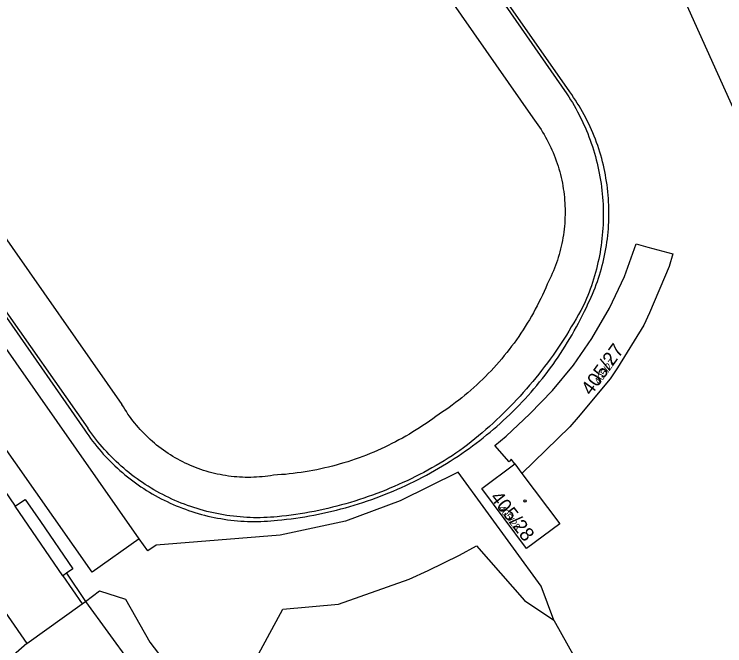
# Model space of a CAD drawing. Extents: x -763628 to -761565, y -976033 to -973833.
# Drawn here: x -762247.5 to -762145.5, y -974308.2 to -974217.5 of the extents above; entities that cross this region are included whole.
import ezdxf

# ---------------------------------------------------------------- set-up
doc = ezdxf.new("R2010")
doc.units = 0
for name, color, linetype in [('KN_cisla parcel 1000', 7, 'Continuous'), ('KN_cisla parcel 500', 7, 'Continuous'), ('KN_hranice parcel', 7, 'Continuous'), ('KN_vnitrni kresba parcel', 7, 'Continuous'), ('KN_znacky budov', 7, 'Continuous')]:
    doc.layers.add(name, color=color, linetype=linetype)

msp = doc.modelspace()

# ---------------------------------------------------------------- linework, layer by layer
at = {"layer": 'KN_hranice parcel'}
msp.add_line((-762175.65, -974282.11), (-762174.63, -974283.47), dxfattribs=at)
for points in [[(-762175.42, -974161.66), (-762159.75, -974196.45), (-762150.72, -974216.78), (-762143.89, -974231.85), (-762125.58, -974272.23), (-762110.62, -974305.2), (-762107.18, -974312.8), (-762106.1, -974315.14)], [(-762170.04, -974304.52), (-762171.87, -974299.66), (-762183.8, -974283.26), (-762192.1, -974287.41), (-762199.96, -974290.32), (-762209.32, -974292.31), (-762227.13, -974293.77), (-762228.33, -974294.56), (-762229.57, -974292.84), (-762256.31, -974254.7), (-762257.32, -974255.38), (-762259.56, -974252.18), (-762260.22, -974252.58), (-762278.26, -974226.96), (-762277.6, -974226.49), (-762279.89, -974223.23), (-762278.94, -974222.56), (-762305.88, -974184.12)], [(-762175.65, -974282.11), (-762176.15, -974281.44), (-762176.47, -974281.78), (-762178.52, -974279.46), (-762176.91, -974278.13), (-762173.48, -974274.91), (-762170.25, -974271.53), (-762167.23, -974267.91), (-762164.58, -974264.07), (-762162.04, -974259.73), (-762159.9, -974255.17), (-762158.24, -974250.48), (-762156.52, -974250.98), (-762152.94, -974251.93), (-762153.5, -974253.73), (-762156.28, -974260.4), (-762157.11, -974262.19), (-762160.92, -974268.31), (-762161.93, -974269.87), (-762166.54, -974275.4), (-762167.75, -974276.77), (-762172.93, -974281.82), (-762174.63, -974283.47)], [(-762261.78, -974270.48), (-762260.27, -974269.44), (-762251.93, -974281.58), (-762247.4, -974288.18), (-762246.61, -974287.64), (-762245.95, -974287.19), (-762243.77, -974290.36), (-762239.1, -974297.16), (-762240.05, -974297.81), (-762237.29, -974301.85)], [(-762267.77, -974274.59), (-762268.53, -974275.11), (-762260.06, -974287.25), (-762245.73, -974307.9)], [(-762174.63, -974283.47), (-762169.2, -974290.7), (-762173.98, -974294.25), (-762180.39, -974285.62), (-762175.65, -974282.11)], [(-762194.89, -974350.94), (-762191.74, -974348.61), (-762210.58, -974317.98), (-762210.31, -974317.81), (-762210.82, -974316.17), (-762210.57, -974312.86), (-762213.35, -974311.11), (-762208.96, -974302.97), (-762200.96, -974302.22), (-762190.83, -974298.63), (-762188.08, -974297.43), (-762183.61, -974295.19), (-762181.14, -974293.84), (-762174.27, -974301.7), (-762170.04, -974304.52)], [(-762237.29, -974301.85), (-762235.27, -974300.32), (-762231.56, -974301.5), (-762228.05, -974307.72), (-762226.19, -974310.15), (-762224.82, -974312.79)], [(-762245.73, -974307.9), (-762237.77, -974302.2), (-762237.29, -974301.85)], [(-762170.04, -974304.52), (-762157.99, -974326.15), (-762156.18, -974332.52)], [(-762245.73, -974307.9), (-762246.47, -974308.54), (-762249.1, -974310.85)]]:
    msp.add_lwpolyline(points, dxfattribs=at)
at = {"layer": 'KN_vnitrni kresba parcel'}
for p, q in [((-762167.75, -974228.66), (-762223.66, -974148.38)), ((-762224.07, -974148.66), (-762168.16, -974228.95)), ((-762229.07, -974152.15), (-762173.07, -974232.38)), ((-762301.22, -974185.41), (-762236.97, -974276.98)), ((-762288.22, -974193.44), (-762232.06, -974273.55)), ((-762236.33, -974297.65), (-762262.8, -974259.98)), ((-762248.63, -974261.06), (-762237.38, -974277.27)), ((-762240.55, -974298.15), (-762247.4, -974288.18)), ((-762229.57, -974292.84), (-762236.33, -974297.65)), ((-762240.05, -974297.81), (-762240.55, -974298.15)), ((-762240.55, -974298.15), (-762237.77, -974302.2)), ((-762237.29, -974301.85), (-762227.76, -974314.94))]:
    msp.add_line(p, q, dxfattribs=at)
for points in [[(-762168.16, -974228.95), (-762167.89, -974229.37), (-762167.63, -974229.79), (-762167.37, -974230.21), (-762167.12, -974230.64), (-762166.88, -974231.07), (-762166.64, -974231.51), (-762166.41, -974231.95), (-762166.19, -974232.39), (-762165.97, -974232.84), (-762165.76, -974233.29), (-762165.56, -974233.74), (-762165.36, -974234.2), (-762165.18, -974234.66), (-762165, -974235.12), (-762164.83, -974235.58), (-762164.66, -974236.05), (-762164.5, -974236.52), (-762164.35, -974236.99), (-762164.21, -974237.47), (-762164.07, -974237.95), (-762163.95, -974238.43), (-762163.83, -974238.91), (-762163.71, -974239.39), (-762163.61, -974239.87), (-762163.51, -974240.36), (-762163.42, -974240.85), (-762163.34, -974241.34), (-762163.26, -974241.83), (-762163.2, -974242.32), (-762163.14, -974242.81), (-762163.09, -974243.31), (-762163.04, -974243.8), (-762163.01, -974244.3), (-762162.98, -974244.79), (-762162.96, -974245.29), (-762162.95, -974245.78), (-762162.94, -974246.28), (-762162.95, -974246.77), (-762162.96, -974247.27), (-762162.98, -974247.77), (-762163, -974248.26), (-762163.04, -974248.76), (-762163.08, -974249.25), (-762163.13, -974249.74), (-762163.19, -974250.24), (-762163.26, -974250.73), (-762163.33, -974251.22), (-762163.41, -974251.71), (-762163.5, -974252.2), (-762163.6, -974252.68), (-762163.7, -974253.17), (-762163.81, -974253.65), (-762163.93, -974254.13), (-762164.06, -974254.61), (-762164.2, -974255.09), (-762164.34, -974255.56), (-762164.49, -974256.04), (-762164.64, -974256.51), (-762164.81, -974256.98), (-762164.98, -974257.44), (-762165.16, -974257.9), (-762165.35, -974258.36), (-762165.54, -974258.82)], [(-762165.09, -974259.03), (-762164.88, -974258.59), (-762164.68, -974258.15), (-762164.49, -974257.71), (-762164.3, -974257.26), (-762164.12, -974256.81), (-762163.95, -974256.35), (-762163.79, -974255.9), (-762163.63, -974255.44), (-762163.48, -974254.98), (-762163.34, -974254.51), (-762163.21, -974254.05), (-762163.08, -974253.58), (-762162.97, -974253.11), (-762162.85, -974252.64), (-762162.75, -974252.16), (-762162.66, -974251.69), (-762162.57, -974251.21), (-762162.49, -974250.73), (-762162.42, -974250.25), (-762162.35, -974249.77), (-762162.3, -974249.29), (-762162.25, -974248.81), (-762162.21, -974248.32), (-762162.17, -974247.84), (-762162.15, -974247.35), (-762162.13, -974246.87), (-762162.12, -974246.39), (-762162.12, -974245.9), (-762162.13, -974245.42), (-762162.14, -974244.93), (-762162.17, -974244.45), (-762162.2, -974243.96), (-762162.24, -974243.48), (-762162.28, -974243), (-762162.34, -974242.51), (-762162.4, -974242.03), (-762162.47, -974241.55), (-762162.55, -974241.07), (-762162.63, -974240.6), (-762162.72, -974240.12), (-762162.83, -974239.65), (-762162.93, -974239.17), (-762163.05, -974238.7), (-762163.17, -974238.23), (-762163.31, -974237.77), (-762163.44, -974237.3), (-762163.59, -974236.84), (-762163.74, -974236.38), (-762163.91, -974235.92), (-762164.08, -974235.47), (-762164.25, -974235.02), (-762164.44, -974234.57), (-762164.63, -974234.12), (-762164.83, -974233.68), (-762165.03, -974233.24), (-762165.24, -974232.81), (-762165.46, -974232.37), (-762165.69, -974231.95), (-762165.93, -974231.52), (-762166.17, -974231.1), (-762166.41, -974230.68), (-762166.67, -974230.27), (-762166.93, -974229.86), (-762167.2, -974229.46), (-762167.47, -974229.06), (-762167.75, -974228.66)], [(-762173.07, -974232.38), (-762172.82, -974232.71), (-762172.57, -974233.05), (-762172.33, -974233.39), (-762172.1, -974233.73), (-762171.88, -974234.08), (-762171.66, -974234.43), (-762171.44, -974234.79), (-762171.24, -974235.15), (-762171.04, -974235.51), (-762170.84, -974235.88), (-762170.66, -974236.25), (-762170.48, -974236.63), (-762170.31, -974237.01), (-762170.14, -974237.39), (-762169.99, -974237.77), (-762169.84, -974238.16), (-762169.7, -974238.55), (-762169.56, -974238.94), (-762169.43, -974239.34), (-762169.31, -974239.74), (-762169.2, -974240.14), (-762169.09, -974240.54), (-762168.99, -974240.94), (-762168.91, -974241.35), (-762168.82, -974241.76), (-762168.75, -974242.16), (-762168.68, -974242.57), (-762168.62, -974242.99), (-762168.57, -974243.4), (-762168.53, -974243.81), (-762168.49, -974244.22), (-762168.46, -974244.64), (-762168.44, -974245.05), (-762168.43, -974245.47), (-762168.42, -974245.88), (-762168.43, -974246.3), (-762168.44, -974246.72), (-762168.45, -974247.13), (-762168.48, -974247.55), (-762168.51, -974247.96), (-762168.56, -974248.37), (-762168.6, -974248.79), (-762168.66, -974249.2), (-762168.73, -974249.61), (-762168.8, -974250.02), (-762168.88, -974250.42), (-762168.97, -974250.83), (-762169.06, -974251.23), (-762169.17, -974251.64), (-762169.28, -974252.04), (-762169.4, -974252.44), (-762169.52, -974252.83), (-762169.66, -974253.23), (-762169.8, -974253.62), (-762169.94, -974254), (-762170.1, -974254.39), (-762170.26, -974254.77), (-762170.43, -974255.15), (-762170.61, -974255.53), (-762170.79, -974255.9), (-762170.98, -974256.27)], [(-762170.98, -974256.27), (-762171.21, -974256.8), (-762171.44, -974257.32), (-762171.68, -974257.84), (-762171.92, -974258.36), (-762172.18, -974258.87), (-762172.44, -974259.39), (-762172.71, -974259.89), (-762172.98, -974260.4), (-762173.26, -974260.9), (-762173.55, -974261.39), (-762173.85, -974261.88), (-762174.15, -974262.37), (-762174.46, -974262.85), (-762174.77, -974263.33), (-762175.09, -974263.81), (-762175.42, -974264.28), (-762175.76, -974264.74), (-762176.1, -974265.2), (-762176.45, -974265.66), (-762176.8, -974266.11), (-762177.16, -974266.55), (-762177.53, -974266.99), (-762177.9, -974267.43), (-762178.28, -974267.86), (-762178.66, -974268.29), (-762179.05, -974268.71), (-762179.45, -974269.12), (-762179.85, -974269.53), (-762180.26, -974269.94), (-762180.67, -974270.33), (-762181.09, -974270.73), (-762181.51, -974271.11), (-762181.94, -974271.49), (-762182.37, -974271.87), (-762182.81, -974272.24), (-762183.26, -974272.6), (-762183.7, -974272.95), (-762184.16, -974273.3), (-762184.62, -974273.65), (-762185.08, -974273.99), (-762185.55, -974274.32), (-762186.02, -974274.64), (-762186.5, -974274.96), (-762186.98, -974275.27)], [(-762165.54, -974258.82), (-762165.85, -974259.43), (-762166.18, -974260.04), (-762166.5, -974260.64), (-762166.84, -974261.24), (-762167.18, -974261.84), (-762167.53, -974262.43), (-762167.88, -974263.02), (-762168.24, -974263.61), (-762168.61, -974264.19), (-762168.99, -974264.77), (-762169.37, -974265.34), (-762169.76, -974265.91), (-762170.15, -974266.47), (-762170.55, -974267.03), (-762170.96, -974267.58), (-762171.37, -974268.13), (-762171.79, -974268.68), (-762172.21, -974269.22), (-762172.64, -974269.75), (-762173.08, -974270.28), (-762173.52, -974270.81), (-762173.97, -974271.33), (-762174.43, -974271.85), (-762174.89, -974272.36), (-762175.35, -974272.86), (-762175.83, -974273.36), (-762176.3, -974273.86), (-762176.79, -974274.35), (-762177.28, -974274.83), (-762177.77, -974275.31), (-762178.27, -974275.78), (-762178.77, -974276.25), (-762179.28, -974276.71), (-762179.8, -974277.17), (-762180.32, -974277.62), (-762180.84, -974278.06), (-762181.37, -974278.5), (-762181.91, -974278.93), (-762182.45, -974279.36), (-762182.99, -974279.78), (-762183.54, -974280.19)], [(-762183.25, -974280.6), (-762182.73, -974280.24), (-762182.21, -974279.87), (-762181.7, -974279.5), (-762181.19, -974279.12), (-762180.69, -974278.73), (-762180.19, -974278.34), (-762179.69, -974277.94), (-762179.2, -974277.54), (-762178.72, -974277.13), (-762178.24, -974276.72), (-762177.76, -974276.3), (-762177.3, -974275.87), (-762176.83, -974275.44), (-762176.37, -974275), (-762175.92, -974274.55), (-762175.47, -974274.11), (-762175.03, -974273.65), (-762174.59, -974273.19), (-762174.16, -974272.73), (-762173.73, -974272.26), (-762173.31, -974271.78), (-762172.9, -974271.3), (-762172.49, -974270.82), (-762172.09, -974270.33), (-762171.69, -974269.83), (-762171.3, -974269.33), (-762170.92, -974268.83), (-762170.54, -974268.32), (-762170.16, -974267.8), (-762169.8, -974267.28), (-762169.44, -974266.76), (-762169.09, -974266.24), (-762168.74, -974265.7), (-762168.4, -974265.17), (-762168.06, -974264.63), (-762167.74, -974264.09), (-762167.42, -974263.54), (-762167.1, -974262.99), (-762166.79, -974262.43), (-762166.49, -974261.88), (-762166.2, -974261.31), (-762165.91, -974260.75), (-762165.63, -974260.18), (-762165.36, -974259.61), (-762165.09, -974259.03)], [(-762210.31, -974283.72), (-762210.71, -974283.79), (-762211.11, -974283.85), (-762211.52, -974283.9), (-762211.92, -974283.94), (-762212.32, -974283.97), (-762212.73, -974284), (-762213.13, -974284.02), (-762213.54, -974284.03), (-762213.95, -974284.04), (-762214.35, -974284.03), (-762214.76, -974284.02), (-762215.16, -974284), (-762215.57, -974283.97), (-762215.97, -974283.94), (-762216.38, -974283.89), (-762216.78, -974283.84), (-762217.18, -974283.78), (-762217.58, -974283.72), (-762217.98, -974283.64), (-762218.38, -974283.56), (-762218.77, -974283.47), (-762219.17, -974283.37), (-762219.56, -974283.27), (-762219.95, -974283.15), (-762220.34, -974283.03), (-762220.72, -974282.91), (-762221.1, -974282.77), (-762221.48, -974282.63), (-762221.86, -974282.48), (-762222.23, -974282.32), (-762222.61, -974282.15), (-762222.97, -974281.98), (-762223.34, -974281.8), (-762223.7, -974281.62), (-762224.06, -974281.42), (-762224.41, -974281.22), (-762224.76, -974281.02), (-762225.1, -974280.8), (-762225.45, -974280.58), (-762225.78, -974280.36), (-762226.11, -974280.12), (-762226.44, -974279.88), (-762226.77, -974279.64), (-762227.08, -974279.39), (-762227.4, -974279.13), (-762227.7, -974278.86), (-762228.01, -974278.59), (-762228.3, -974278.32), (-762228.6, -974278.03), (-762228.88, -974277.75), (-762229.16, -974277.45), (-762229.44, -974277.16), (-762229.71, -974276.85), (-762229.97, -974276.54), (-762230.23, -974276.23), (-762230.48, -974275.91), (-762230.73, -974275.59), (-762230.97, -974275.26), (-762231.2, -974274.93), (-762231.42, -974274.59), (-762231.64, -974274.25), (-762231.85, -974273.9), (-762232.06, -974273.55)], [(-762186.98, -974275.27), (-762187.44, -974275.61), (-762187.91, -974275.94), (-762188.38, -974276.27), (-762188.85, -974276.59), (-762189.33, -974276.91), (-762189.81, -974277.21), (-762190.3, -974277.51), (-762190.79, -974277.81), (-762191.28, -974278.1), (-762191.78, -974278.38), (-762192.28, -974278.65), (-762192.79, -974278.92), (-762193.29, -974279.18), (-762193.81, -974279.44), (-762194.32, -974279.69), (-762194.84, -974279.93), (-762195.36, -974280.16), (-762195.89, -974280.39), (-762196.42, -974280.61), (-762196.95, -974280.82), (-762197.48, -974281.03), (-762198.02, -974281.23), (-762198.56, -974281.42), (-762199.1, -974281.6), (-762199.64, -974281.78), (-762200.19, -974281.95), (-762200.74, -974282.11), (-762201.29, -974282.26), (-762201.84, -974282.41), (-762202.4, -974282.55), (-762202.95, -974282.68), (-762203.51, -974282.81), (-762204.07, -974282.93), (-762204.63, -974283.04), (-762205.2, -974283.14), (-762205.76, -974283.23), (-762206.33, -974283.32), (-762206.89, -974283.4), (-762207.46, -974283.47), (-762208.03, -974283.54), (-762208.6, -974283.6), (-762209.17, -974283.64), (-762209.74, -974283.69), (-762210.31, -974283.72)], [(-762209.78, -974289.69), (-762210.26, -974289.73), (-762210.75, -974289.77), (-762211.23, -974289.79), (-762211.71, -974289.81), (-762212.2, -974289.82), (-762212.68, -974289.82), (-762213.17, -974289.82), (-762213.65, -974289.81), (-762214.13, -974289.78), (-762214.62, -974289.76), (-762215.1, -974289.72), (-762215.58, -974289.67), (-762216.06, -974289.62), (-762216.55, -974289.56), (-762217.02, -974289.49), (-762217.5, -974289.41), (-762217.98, -974289.33), (-762218.46, -974289.24), (-762218.93, -974289.14), (-762219.4, -974289.03), (-762219.87, -974288.92), (-762220.34, -974288.79), (-762220.81, -974288.66), (-762221.27, -974288.52), (-762221.73, -974288.38), (-762222.19, -974288.22), (-762222.65, -974288.06), (-762223.1, -974287.89), (-762223.55, -974287.72), (-762224, -974287.53), (-762224.45, -974287.34), (-762224.89, -974287.15), (-762225.33, -974286.94), (-762225.76, -974286.73), (-762226.2, -974286.51), (-762226.62, -974286.28), (-762227.05, -974286.05), (-762227.47, -974285.81), (-762227.88, -974285.56), (-762228.3, -974285.31), (-762228.71, -974285.05), (-762229.11, -974284.78), (-762229.51, -974284.51), (-762229.9, -974284.23), (-762230.29, -974283.94), (-762230.68, -974283.65), (-762231.06, -974283.35), (-762231.44, -974283.04), (-762231.81, -974282.73), (-762232.17, -974282.41), (-762232.53, -974282.09), (-762232.89, -974281.76), (-762233.23, -974281.42), (-762233.58, -974281.08), (-762233.92, -974280.73), (-762234.25, -974280.38), (-762234.58, -974280.02), (-762234.9, -974279.66), (-762235.21, -974279.29), (-762235.52, -974278.92), (-762235.82, -974278.54), (-762236.12, -974278.16), (-762236.41, -974277.77), (-762236.69, -974277.38), (-762236.97, -974276.98)], [(-762237.38, -974277.27), (-762237.11, -974277.67), (-762236.84, -974278.06), (-762236.56, -974278.45), (-762236.27, -974278.83), (-762235.98, -974279.21), (-762235.68, -974279.58), (-762235.37, -974279.95), (-762235.06, -974280.32), (-762234.74, -974280.68), (-762234.42, -974281.03), (-762234.09, -974281.38), (-762233.76, -974281.72), (-762233.42, -974282.06), (-762233.07, -974282.39), (-762232.72, -974282.71), (-762232.36, -974283.03), (-762232, -974283.35), (-762231.63, -974283.66), (-762231.26, -974283.96), (-762230.89, -974284.25), (-762230.5, -974284.54), (-762230.12, -974284.83), (-762229.73, -974285.11), (-762229.33, -974285.38), (-762228.93, -974285.64), (-762228.53, -974285.9), (-762228.12, -974286.15), (-762227.71, -974286.39), (-762227.29, -974286.63), (-762226.87, -974286.86), (-762226.45, -974287.09), (-762226.02, -974287.3), (-762225.59, -974287.51), (-762225.16, -974287.72), (-762224.72, -974287.91), (-762224.28, -974288.1), (-762223.84, -974288.28), (-762223.39, -974288.46), (-762222.94, -974288.62), (-762222.49, -974288.78), (-762222.04, -974288.93), (-762221.58, -974289.08), (-762221.12, -974289.21), (-762220.66, -974289.34), (-762220.2, -974289.47), (-762219.73, -974289.58), (-762219.26, -974289.69), (-762218.8, -974289.79), (-762218.33, -974289.88), (-762217.85, -974289.96), (-762217.38, -974290.04), (-762216.91, -974290.11), (-762216.43, -974290.17), (-762215.96, -974290.22), (-762215.48, -974290.26), (-762215, -974290.3), (-762214.52, -974290.33), (-762214.04, -974290.35), (-762213.57, -974290.36), (-762213.09, -974290.37), (-762212.61, -974290.37), (-762212.13, -974290.36), (-762211.65, -974290.34), (-762211.17, -974290.31), (-762210.69, -974290.28), (-762210.22, -974290.24), (-762209.74, -974290.19)], [(-762183.54, -974280.19), (-762184.1, -974280.56), (-762184.66, -974280.93), (-762185.23, -974281.29), (-762185.8, -974281.64), (-762186.37, -974281.99), (-762186.95, -974282.33), (-762187.54, -974282.66), (-762188.12, -974282.99), (-762188.71, -974283.31), (-762189.31, -974283.62), (-762189.91, -974283.92), (-762190.51, -974284.22), (-762191.11, -974284.51), (-762191.72, -974284.79), (-762192.33, -974285.07), (-762192.95, -974285.34), (-762193.57, -974285.6), (-762194.19, -974285.86), (-762194.81, -974286.1), (-762195.44, -974286.34), (-762196.07, -974286.57), (-762196.7, -974286.8), (-762197.34, -974287.02), (-762197.97, -974287.23), (-762198.61, -974287.43), (-762199.26, -974287.62), (-762199.9, -974287.81), (-762200.55, -974287.99), (-762201.2, -974288.16), (-762201.85, -974288.33), (-762202.5, -974288.48), (-762203.16, -974288.63), (-762203.81, -974288.77), (-762204.47, -974288.91), (-762205.13, -974289.03), (-762205.79, -974289.15), (-762206.45, -974289.26), (-762207.11, -974289.36), (-762207.78, -974289.45), (-762208.45, -974289.54), (-762209.11, -974289.62), (-762209.78, -974289.69)], [(-762209.74, -974290.19), (-762209.08, -974290.12), (-762208.42, -974290.05), (-762207.77, -974289.97), (-762207.11, -974289.88), (-762206.45, -974289.78), (-762205.8, -974289.68), (-762205.15, -974289.57), (-762204.5, -974289.45), (-762203.85, -974289.32), (-762203.2, -974289.19), (-762202.55, -974289.04), (-762201.91, -974288.89), (-762201.26, -974288.73), (-762200.62, -974288.57), (-762199.98, -974288.39), (-762199.35, -974288.21), (-762198.71, -974288.03), (-762198.08, -974287.83), (-762197.45, -974287.63), (-762196.82, -974287.42), (-762196.2, -974287.2), (-762195.57, -974286.97), (-762194.95, -974286.74), (-762194.34, -974286.5), (-762193.72, -974286.25), (-762193.11, -974286), (-762192.5, -974285.74), (-762191.9, -974285.47), (-762191.29, -974285.19), (-762190.7, -974284.91), (-762190.1, -974284.62), (-762189.51, -974284.32), (-762188.92, -974284.02), (-762188.34, -974283.7), (-762187.75, -974283.39), (-762187.18, -974283.06), (-762186.6, -974282.73), (-762186.03, -974282.39), (-762185.47, -974282.05), (-762184.91, -974281.7), (-762184.35, -974281.34), (-762183.8, -974280.97), (-762183.25, -974280.6)]]:
    msp.add_lwpolyline(points, dxfattribs=at)
at = {"layer": 'KN_znacky budov'}
msp.add_circle((-762174.17, -974287.42), 0.175, dxfattribs=at)

# ---------------------------------------------------------------- texts
at = {"layer": 'KN_cisla parcel 1000'}
for s, rotation, p in [('405/27', 54, (-762164.68, -974272.38)), ('405/28', 308, (-762179.28, -974286.96))]:
    msp.add_text(s, height=2, rotation=rotation, dxfattribs=at).set_placement(p)
at = {"layer": 'KN_cisla parcel 500'}
for s, rotation, p in [('405/27', 54, (-762163.51, -974270.78)), ('405/28', 308, (-762178.06, -974288.52))]:
    msp.add_text(s, height=1, rotation=rotation, dxfattribs=at).set_placement(p)

doc.saveas('drawing.dxf')
